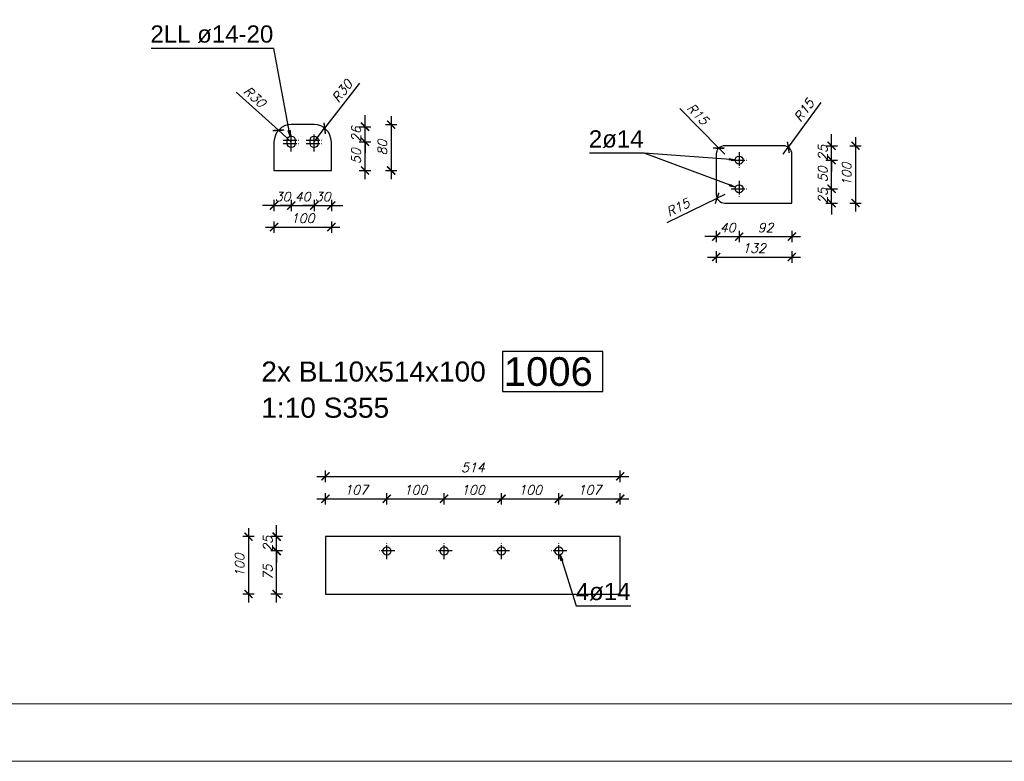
# Model space of a CAD drawing. Header units: millimetres. Extents: x 1814 to 94182, y 11562 to 49454.
# Tile 509 of 656: x 31401 to 31831, y 20272 to 20595. Entities that reach past the tile are written whole.
import ezdxf

# ---------------------------------------------------------------- set-up
doc = ezdxf.new("R2010")
doc.units = ezdxf.units.MM
doc.linetypes.add('ACAD_ISO04W100', pattern=[30, 24, -3, 0, -3])
doc.layers.add('pomoc', color=210, linetype='Continuous', lineweight=9, plot=False)
doc.layers.add('ramka', color=84, linetype='Continuous', lineweight=15)
doc.layers.add('wymiar', color=135, linetype='Continuous', lineweight=9)
doc.styles.add('ARIAL', font='arial.ttf')
doc.styles.add('WYMIARY', font='simplex.shx', dxfattribs={"oblique": 15})
doc.dimstyles.new('1--10', dxfattribs={"dimscale": 25, "dimtxt": 0.16, "dimasz": 0.2, "dimexe": 0.1, "dimexo": 0.1, "dimgap": 0.075, "dimtad": 1, "dimdec": 0, "dimlfac": 4, "dimrnd": 0.01, "dimzin": 9, "dimtxsty": 'WYMIARY', "dimblk": 'ARCHTICK', "dimcen": 0.2, "dimdle": 0.15, "dimadec": 1, "dimazin": 1, "dimtfac": 1, "dimtdec": 0, "dimtix": 1, "dimtmove": 2, "dimatfit": 3, "dimldrblk": 'ARCHTICK', "dimfxl": 0, "dimarcsym": 0})

# ---------------------------------------------------------------- blocks, each defined once
blk = doc.blocks.new('_ARCHTICK')
at = {"color": 0, "linetype": 'ByBlock', "lineweight": -2}
blk.add_solid([(0.398, 0.309), (0.309, 0.398), (-0.309, -0.398), (-0.398, -0.309)], dxfattribs=at)
blk = doc.blocks.new('*D3177')
at = {"layer": 'Defpoints', "color": 0}
for p in [(31561.43, 20386.49), (31534.68, 20369.99), (31561.43, 20367.24)]:
    blk.add_point(p, dxfattribs=at)
at = {"layer": 'wymiar', "color": 0, "lineweight": -2}
for p, q in [((31530.93, 20386.49), (31565.18, 20386.49)), ((31534.68, 20383.99), (31534.68, 20388.99)), ((31561.43, 20383.99), (31561.43, 20388.99))]:
    blk.add_line(p, q, dxfattribs=at)
at = {"layer": 'wymiar', "color": 0, "lineweight": -2, "xscale": 5, "yscale": 5, "zscale": 5, "rotation": 180}
blk.add_blockref('_ARCHTICK', (31534.68, 20386.49), dxfattribs=at)
at = {"layer": 'wymiar', "color": 0, "lineweight": -2, "xscale": 5, "yscale": 5, "zscale": 5}
blk.add_blockref('_ARCHTICK', (31561.43, 20386.49), dxfattribs=at)
at = {"layer": 'wymiar', "color": 0, "insert": (31548.05, 20390.37), "char_height": 4, "attachment_point": 5, "style": 'WYMIARY'}
blk.add_mtext('107', dxfattribs=at)
blk = doc.blocks.new('*D3178')
at = {"layer": 'Defpoints', "color": 0}
for p in [(31586.43, 20386.49), (31561.43, 20367.24), (31586.43, 20360.24)]:
    blk.add_point(p, dxfattribs=at)
at = {"layer": 'wymiar', "color": 0, "lineweight": -2}
for p, q in [((31557.68, 20386.49), (31590.18, 20386.49)), ((31561.43, 20383.99), (31561.43, 20388.99)), ((31586.43, 20383.99), (31586.43, 20388.99))]:
    blk.add_line(p, q, dxfattribs=at)
at = {"layer": 'wymiar', "color": 0, "lineweight": -2, "xscale": 5, "yscale": 5, "zscale": 5, "rotation": 180}
blk.add_blockref('_ARCHTICK', (31561.43, 20386.49), dxfattribs=at)
at = {"layer": 'wymiar', "color": 0, "lineweight": -2, "xscale": 5, "yscale": 5, "zscale": 5}
blk.add_blockref('_ARCHTICK', (31586.43, 20386.49), dxfattribs=at)
at = {"layer": 'wymiar', "color": 0, "insert": (31573.93, 20390.37), "char_height": 4, "attachment_point": 5, "style": 'WYMIARY'}
blk.add_mtext('100', dxfattribs=at)
blk = doc.blocks.new('*D3179')
at = {"layer": 'Defpoints', "color": 0}
for p in [(31611.43, 20386.49), (31611.43, 20363.74), (31586.43, 20360.24)]:
    blk.add_point(p, dxfattribs=at)
at = {"layer": 'wymiar', "color": 0, "lineweight": -2}
for p, q in [((31582.68, 20386.49), (31615.18, 20386.49)), ((31586.43, 20383.99), (31586.43, 20388.99)), ((31611.43, 20383.99), (31611.43, 20388.99))]:
    blk.add_line(p, q, dxfattribs=at)
at = {"layer": 'wymiar', "color": 0, "lineweight": -2, "xscale": 5, "yscale": 5, "zscale": 5, "rotation": 180}
blk.add_blockref('_ARCHTICK', (31586.43, 20386.49), dxfattribs=at)
at = {"layer": 'wymiar', "color": 0, "lineweight": -2, "xscale": 5, "yscale": 5, "zscale": 5}
blk.add_blockref('_ARCHTICK', (31611.43, 20386.49), dxfattribs=at)
at = {"layer": 'wymiar', "color": 0, "insert": (31598.93, 20390.37), "char_height": 4, "attachment_point": 5, "style": 'WYMIARY'}
blk.add_mtext('100', dxfattribs=at)
blk = doc.blocks.new('*D3180')
at = {"layer": 'Defpoints', "color": 0}
for p in [(31636.43, 20386.49), (31611.43, 20363.74), (31636.43, 20363.74)]:
    blk.add_point(p, dxfattribs=at)
at = {"layer": 'wymiar', "color": 0, "lineweight": -2}
for p, q in [((31607.68, 20386.49), (31640.18, 20386.49)), ((31611.43, 20383.99), (31611.43, 20388.99)), ((31636.43, 20383.99), (31636.43, 20388.99))]:
    blk.add_line(p, q, dxfattribs=at)
at = {"layer": 'wymiar', "color": 0, "lineweight": -2, "xscale": 5, "yscale": 5, "zscale": 5, "rotation": 180}
blk.add_blockref('_ARCHTICK', (31611.43, 20386.49), dxfattribs=at)
at = {"layer": 'wymiar', "color": 0, "lineweight": -2, "xscale": 5, "yscale": 5, "zscale": 5}
blk.add_blockref('_ARCHTICK', (31636.43, 20386.49), dxfattribs=at)
at = {"layer": 'wymiar', "color": 0, "insert": (31623.93, 20390.37), "char_height": 4, "attachment_point": 5, "style": 'WYMIARY'}
blk.add_mtext('100', dxfattribs=at)
blk = doc.blocks.new('*D3181')
at = {"layer": 'Defpoints', "color": 0}
for p in [(31663.18, 20386.49), (31663.18, 20369.99), (31636.43, 20363.74)]:
    blk.add_point(p, dxfattribs=at)
at = {"layer": 'wymiar', "color": 0, "lineweight": -2}
for p, q in [((31632.68, 20386.49), (31666.93, 20386.49)), ((31636.43, 20383.99), (31636.43, 20388.99)), ((31663.18, 20383.99), (31663.18, 20388.99))]:
    blk.add_line(p, q, dxfattribs=at)
at = {"layer": 'wymiar', "color": 0, "lineweight": -2, "xscale": 5, "yscale": 5, "zscale": 5, "rotation": 180}
blk.add_blockref('_ARCHTICK', (31636.43, 20386.49), dxfattribs=at)
at = {"layer": 'wymiar', "color": 0, "lineweight": -2, "xscale": 5, "yscale": 5, "zscale": 5}
blk.add_blockref('_ARCHTICK', (31663.18, 20386.49), dxfattribs=at)
at = {"layer": 'wymiar', "color": 0, "insert": (31649.8, 20390.37), "char_height": 4, "attachment_point": 5, "style": 'WYMIARY'}
blk.add_mtext('107', dxfattribs=at)
blk = doc.blocks.new('*D3182')
at = {"layer": 'Defpoints', "color": 0}
for p in [(31663.18, 20396.27), (31534.68, 20369.99), (31663.18, 20369.99)]:
    blk.add_point(p, dxfattribs=at)
at = {"layer": 'wymiar', "color": 0, "lineweight": -2}
for p, q in [((31530.93, 20396.27), (31666.93, 20396.27)), ((31534.68, 20393.77), (31534.68, 20398.77)), ((31663.18, 20393.77), (31663.18, 20398.77))]:
    blk.add_line(p, q, dxfattribs=at)
at = {"layer": 'wymiar', "color": 0, "lineweight": -2, "xscale": 5, "yscale": 5, "zscale": 5, "rotation": 180}
blk.add_blockref('_ARCHTICK', (31534.68, 20396.27), dxfattribs=at)
at = {"layer": 'wymiar', "color": 0, "lineweight": -2, "xscale": 5, "yscale": 5, "zscale": 5}
blk.add_blockref('_ARCHTICK', (31663.18, 20396.27), dxfattribs=at)
at = {"layer": 'wymiar', "color": 0, "insert": (31598.93, 20400.14), "char_height": 4, "attachment_point": 5, "style": 'WYMIARY'}
blk.add_mtext('514', dxfattribs=at)
blk = doc.blocks.new('*D3183')
at = {"layer": 'Defpoints', "color": 0}
for p in [(31513.39, 20363.74), (31557.93, 20363.74), (31534.68, 20344.99)]:
    blk.add_point(p, dxfattribs=at)
at = {"layer": 'wymiar', "color": 0, "lineweight": -2}
for p, q in [((31513.39, 20341.24), (31513.39, 20367.49)), ((31515.89, 20363.74), (31510.89, 20363.74)), ((31515.89, 20344.99), (31510.89, 20344.99))]:
    blk.add_line(p, q, dxfattribs=at)
at = {"layer": 'wymiar', "color": 0, "lineweight": -2, "xscale": 5, "yscale": 5, "zscale": 5}
for p, rotation in [((31513.39, 20363.74), 90), ((31513.39, 20344.99), 270)]:
    blk.add_blockref('_ARCHTICK', p, dxfattribs=dict(at, rotation=rotation))
at = {"layer": 'wymiar', "color": 0, "insert": (31509.51, 20354.36), "char_height": 4, "attachment_point": 5, "rotation": 90, "style": 'WYMIARY'}
blk.add_mtext('75', dxfattribs=at)
blk = doc.blocks.new('*D3184')
at = {"layer": 'Defpoints', "color": 0}
for p in [(31513.39, 20369.99), (31534.68, 20369.99), (31557.93, 20363.74)]:
    blk.add_point(p, dxfattribs=at)
at = {"layer": 'wymiar', "color": 0, "lineweight": -2}
for p, q in [((31513.39, 20369.99), (31513.39, 20374.99)), ((31515.89, 20369.99), (31510.89, 20369.99)), ((31513.39, 20363.74), (31513.39, 20369.99)), ((31515.89, 20363.74), (31510.89, 20363.74)), ((31513.39, 20363.74), (31513.39, 20358.74))]:
    blk.add_line(p, q, dxfattribs=at)
at = {"layer": 'wymiar', "color": 0, "lineweight": -2, "xscale": 5, "yscale": 5, "zscale": 5}
for p, rotation in [((31513.39, 20369.99), 270), ((31513.39, 20363.74), 90)]:
    blk.add_blockref('_ARCHTICK', p, dxfattribs=dict(at, rotation=rotation))
at = {"layer": 'wymiar', "color": 0, "insert": (31509.51, 20366.86), "char_height": 4, "attachment_point": 5, "rotation": 90, "style": 'WYMIARY'}
blk.add_mtext('25', dxfattribs=at)
blk = doc.blocks.new('*D3185')
at = {"layer": 'Defpoints', "color": 0}
for p in [(31534.68, 20369.99), (31501.12, 20344.99), (31534.68, 20344.99)]:
    blk.add_point(p, dxfattribs=at)
at = {"layer": 'wymiar', "color": 0, "lineweight": -2}
for p, q in [((31501.12, 20373.74), (31501.12, 20341.24)), ((31503.62, 20369.99), (31498.62, 20369.99)), ((31503.62, 20344.99), (31498.62, 20344.99))]:
    blk.add_line(p, q, dxfattribs=at)
at = {"layer": 'wymiar', "color": 0, "lineweight": -2, "xscale": 5, "yscale": 5, "zscale": 5}
for p, rotation in [((31501.12, 20369.99), 90), ((31501.12, 20344.99), 270)]:
    blk.add_blockref('_ARCHTICK', p, dxfattribs=dict(at, rotation=rotation))
at = {"layer": 'wymiar', "color": 0, "insert": (31497.24, 20357.49), "char_height": 4, "attachment_point": 5, "rotation": 90, "style": 'WYMIARY'}
blk.add_mtext('100', dxfattribs=at)
blk = doc.blocks.new('*D3187')
at = {"layer": 'Defpoints', "color": 0}
for p in [(31519.73, 20537.8), (31512.23, 20529.55), (31519.73, 20514.28)]:
    blk.add_point(p, dxfattribs=at)
at = {"layer": 'wymiar', "color": 0, "lineweight": -2}
for p, q in [((31512.23, 20516.78), (31512.23, 20511.78)), ((31519.73, 20516.78), (31519.73, 20511.78)), ((31512.23, 20514.28), (31507.23, 20514.28)), ((31512.23, 20514.28), (31519.73, 20514.28)), ((31519.73, 20514.28), (31524.73, 20514.28))]:
    blk.add_line(p, q, dxfattribs=at)
at = {"layer": 'wymiar', "color": 0, "lineweight": -2, "xscale": 5, "yscale": 5, "zscale": 5}
blk.add_blockref('_ARCHTICK', (31512.23, 20514.28), dxfattribs=at)
at = {"layer": 'wymiar', "color": 0, "lineweight": -2, "xscale": 5, "yscale": 5, "zscale": 5, "rotation": 180}
blk.add_blockref('_ARCHTICK', (31519.73, 20514.28), dxfattribs=at)
at = {"layer": 'wymiar', "color": 0, "insert": (31515.98, 20518.16), "char_height": 4, "attachment_point": 5, "style": 'WYMIARY'}
blk.add_mtext('30', dxfattribs=at)
blk = doc.blocks.new('*D3188')
at = {"layer": 'Defpoints', "color": 0}
for p in [(31519.73, 20537.8), (31529.73, 20537.8), (31529.73, 20514.28)]:
    blk.add_point(p, dxfattribs=at)
at = {"layer": 'wymiar', "color": 0, "lineweight": -2}
for p, q in [((31519.73, 20516.78), (31519.73, 20511.78)), ((31529.73, 20516.78), (31529.73, 20511.78)), ((31519.73, 20514.28), (31514.73, 20514.28)), ((31519.73, 20514.28), (31529.73, 20514.28)), ((31529.73, 20514.28), (31534.73, 20514.28))]:
    blk.add_line(p, q, dxfattribs=at)
at = {"layer": 'wymiar', "color": 0, "lineweight": -2, "xscale": 5, "yscale": 5, "zscale": 5}
blk.add_blockref('_ARCHTICK', (31519.73, 20514.28), dxfattribs=at)
at = {"layer": 'wymiar', "color": 0, "lineweight": -2, "xscale": 5, "yscale": 5, "zscale": 5, "rotation": 180}
blk.add_blockref('_ARCHTICK', (31529.73, 20514.28), dxfattribs=at)
at = {"layer": 'wymiar', "color": 0, "insert": (31524.73, 20518.16), "char_height": 4, "attachment_point": 5, "style": 'WYMIARY'}
blk.add_mtext('40', dxfattribs=at)
blk = doc.blocks.new('*D3189')
at = {"layer": 'Defpoints', "color": 0}
for p in [(31529.73, 20537.8), (31537.23, 20529.55), (31537.23, 20514.28)]:
    blk.add_point(p, dxfattribs=at)
at = {"layer": 'wymiar', "color": 0, "lineweight": -2}
for p, q in [((31529.73, 20516.78), (31529.73, 20511.78)), ((31537.23, 20516.78), (31537.23, 20511.78)), ((31529.73, 20514.28), (31524.73, 20514.28)), ((31529.73, 20514.28), (31537.23, 20514.28)), ((31537.23, 20514.28), (31542.23, 20514.28))]:
    blk.add_line(p, q, dxfattribs=at)
at = {"layer": 'wymiar', "color": 0, "lineweight": -2, "xscale": 5, "yscale": 5, "zscale": 5}
blk.add_blockref('_ARCHTICK', (31529.73, 20514.28), dxfattribs=at)
at = {"layer": 'wymiar', "color": 0, "lineweight": -2, "xscale": 5, "yscale": 5, "zscale": 5, "rotation": 180}
blk.add_blockref('_ARCHTICK', (31537.23, 20514.28), dxfattribs=at)
at = {"layer": 'wymiar', "color": 0, "insert": (31533.48, 20518.16), "char_height": 4, "attachment_point": 5, "style": 'WYMIARY'}
blk.add_mtext('30', dxfattribs=at)
blk = doc.blocks.new('*D3169')
at = {"layer": 'Defpoints', "color": 0}
for p in [(31512.23, 20529.55), (31537.23, 20529.55), (31537.23, 20504.9)]:
    blk.add_point(p, dxfattribs=at)
at = {"layer": 'wymiar', "color": 0, "lineweight": -2}
for p, q in [((31512.23, 20507.4), (31512.23, 20502.4)), ((31537.23, 20507.4), (31537.23, 20502.4)), ((31508.48, 20504.9), (31540.98, 20504.9))]:
    blk.add_line(p, q, dxfattribs=at)
at = {"layer": 'wymiar', "color": 0, "lineweight": -2, "xscale": 5, "yscale": 5, "zscale": 5, "rotation": 180}
blk.add_blockref('_ARCHTICK', (31512.23, 20504.9), dxfattribs=at)
at = {"layer": 'wymiar', "color": 0, "lineweight": -2, "xscale": 5, "yscale": 5, "zscale": 5}
blk.add_blockref('_ARCHTICK', (31537.23, 20504.9), dxfattribs=at)
at = {"layer": 'wymiar', "color": 0, "insert": (31524.73, 20508.77), "char_height": 4, "attachment_point": 5, "style": 'WYMIARY'}
blk.add_mtext('100', dxfattribs=at)
blk = doc.blocks.new('*D3170')
at = {"layer": 'Defpoints', "color": 0}
for p in [(31531.48, 20542.05), (31551.91, 20542.05), (31532.16, 20529.55)]:
    blk.add_point(p, dxfattribs=at)
at = {"layer": 'wymiar', "color": 0, "lineweight": -2}
for p, q in [((31551.91, 20525.8), (31551.91, 20545.8)), ((31549.41, 20542.05), (31554.41, 20542.05)), ((31549.41, 20529.55), (31554.41, 20529.55))]:
    blk.add_line(p, q, dxfattribs=at)
at = {"layer": 'wymiar', "color": 0, "lineweight": -2, "xscale": 5, "yscale": 5, "zscale": 5}
for p, rotation in [((31551.91, 20542.05), 90), ((31551.91, 20529.55), 270)]:
    blk.add_blockref('_ARCHTICK', p, dxfattribs=dict(at, rotation=rotation))
at = {"layer": 'wymiar', "color": 0, "insert": (31548.03, 20535.8), "char_height": 4, "attachment_point": 5, "rotation": 90, "style": 'WYMIARY'}
blk.add_mtext('50', dxfattribs=at)
blk = doc.blocks.new('*D3171')
at = {"layer": 'Defpoints', "color": 0}
for p in [(31524.73, 20548.65), (31551.91, 20548.65), (31531.48, 20542.05)]:
    blk.add_point(p, dxfattribs=at)
at = {"layer": 'wymiar', "color": 0, "lineweight": -2}
for p, q in [((31551.91, 20548.65), (31551.91, 20553.65)), ((31549.41, 20548.65), (31554.41, 20548.65)), ((31551.91, 20542.05), (31551.91, 20548.65)), ((31549.41, 20542.05), (31554.41, 20542.05)), ((31551.91, 20542.05), (31551.91, 20537.05))]:
    blk.add_line(p, q, dxfattribs=at)
at = {"layer": 'wymiar', "color": 0, "lineweight": -2, "xscale": 5, "yscale": 5, "zscale": 5}
for p, rotation in [((31551.91, 20548.65), 270), ((31551.91, 20542.05), 90)]:
    blk.add_blockref('_ARCHTICK', p, dxfattribs=dict(at, rotation=rotation))
at = {"layer": 'wymiar', "color": 0, "insert": (31548.03, 20545.35), "char_height": 4, "attachment_point": 5, "rotation": 90, "style": 'WYMIARY'}
blk.add_mtext('26', dxfattribs=at)
blk = doc.blocks.new('*D3172')
at = {"layer": 'Defpoints', "color": 0}
for p in [(31524.73, 20549.55), (31524.73, 20529.55), (31563.32, 20529.55)]:
    blk.add_point(p, dxfattribs=at)
at = {"layer": 'wymiar', "color": 0, "lineweight": -2}
for p, q in [((31560.82, 20549.55), (31565.82, 20549.55)), ((31563.32, 20553.3), (31563.32, 20525.8)), ((31560.82, 20529.55), (31565.82, 20529.55))]:
    blk.add_line(p, q, dxfattribs=at)
at = {"layer": 'wymiar', "color": 0, "lineweight": -2, "xscale": 5, "yscale": 5, "zscale": 5}
for p, rotation in [((31563.32, 20549.55), 90), ((31563.32, 20529.55), 270)]:
    blk.add_blockref('_ARCHTICK', p, dxfattribs=dict(at, rotation=rotation))
at = {"layer": 'wymiar', "color": 0, "insert": (31559.44, 20539.55), "char_height": 4, "attachment_point": 5, "rotation": 90, "style": 'WYMIARY'}
blk.add_mtext('80', dxfattribs=at)
blk = doc.blocks.new('*D3168')
at = {"layer": 'Defpoints', "color": 0}
for p in [(31705.02, 20527.87), (31715.02, 20518.12), (31715.02, 20500.76)]:
    blk.add_point(p, dxfattribs=at)
at = {"layer": 'wymiar', "color": 0, "lineweight": -2}
for p, q in [((31705.02, 20503.26), (31705.02, 20498.26)), ((31715.02, 20503.26), (31715.02, 20498.26)), ((31705.02, 20500.76), (31700.02, 20500.76)), ((31705.02, 20500.76), (31715.02, 20500.76)), ((31715.02, 20500.76), (31720.02, 20500.76))]:
    blk.add_line(p, q, dxfattribs=at)
at = {"layer": 'wymiar', "color": 0, "lineweight": -2, "xscale": 5, "yscale": 5, "zscale": 5}
blk.add_blockref('_ARCHTICK', (31705.02, 20500.76), dxfattribs=at)
at = {"layer": 'wymiar', "color": 0, "lineweight": -2, "xscale": 5, "yscale": 5, "zscale": 5, "rotation": 180}
blk.add_blockref('_ARCHTICK', (31715.02, 20500.76), dxfattribs=at)
at = {"layer": 'wymiar', "color": 0, "insert": (31710.02, 20504.64), "char_height": 4, "attachment_point": 5, "style": 'WYMIARY'}
blk.add_mtext('40', dxfattribs=at)
blk = doc.blocks.new('*D3173')
at = {"layer": 'Defpoints', "color": 0}
for p in [(31738.02, 20525.99), (31715.02, 20518.12), (31738.02, 20500.76)]:
    blk.add_point(p, dxfattribs=at)
at = {"layer": 'wymiar', "color": 0, "lineweight": -2}
for p, q in [((31715.02, 20503.26), (31715.02, 20498.26)), ((31738.02, 20503.26), (31738.02, 20498.26)), ((31711.27, 20500.76), (31741.77, 20500.76))]:
    blk.add_line(p, q, dxfattribs=at)
at = {"layer": 'wymiar', "color": 0, "lineweight": -2, "xscale": 5, "yscale": 5, "zscale": 5, "rotation": 180}
blk.add_blockref('_ARCHTICK', (31715.02, 20500.76), dxfattribs=at)
at = {"layer": 'wymiar', "color": 0, "lineweight": -2, "xscale": 5, "yscale": 5, "zscale": 5}
blk.add_blockref('_ARCHTICK', (31738.02, 20500.76), dxfattribs=at)
at = {"layer": 'wymiar', "color": 0, "insert": (31726.52, 20504.64), "char_height": 4, "attachment_point": 5, "style": 'WYMIARY'}
blk.add_mtext('92', dxfattribs=at)
blk = doc.blocks.new('*D3174')
at = {"layer": 'Defpoints', "color": 0}
for p in [(31718.52, 20521.62), (31755.35, 20521.62), (31723.39, 20515.37)]:
    blk.add_point(p, dxfattribs=at)
at = {"layer": 'wymiar', "color": 0, "lineweight": -2}
for p, q in [((31755.35, 20521.62), (31755.35, 20526.62)), ((31752.85, 20521.62), (31757.85, 20521.62)), ((31755.35, 20515.37), (31755.35, 20521.62)), ((31752.85, 20515.37), (31757.85, 20515.37)), ((31755.35, 20515.37), (31755.35, 20510.37))]:
    blk.add_line(p, q, dxfattribs=at)
at = {"layer": 'wymiar', "color": 0, "lineweight": -2, "xscale": 5, "yscale": 5, "zscale": 5}
for p, rotation in [((31755.35, 20521.62), 270), ((31755.35, 20515.37), 90)]:
    blk.add_blockref('_ARCHTICK', p, dxfattribs=dict(at, rotation=rotation))
at = {"layer": 'wymiar', "color": 0, "insert": (31751.48, 20518.49), "char_height": 4, "attachment_point": 5, "rotation": 90, "style": 'WYMIARY'}
blk.add_mtext('25', dxfattribs=at)
blk = doc.blocks.new('*D3175')
at = {"layer": 'Defpoints', "color": 0}
for p in [(31718.52, 20534.12), (31755.35, 20534.12), (31718.52, 20521.62)]:
    blk.add_point(p, dxfattribs=at)
at = {"layer": 'wymiar', "color": 0, "lineweight": -2}
for p, q in [((31755.35, 20517.87), (31755.35, 20537.87)), ((31752.85, 20534.12), (31757.85, 20534.12)), ((31752.85, 20521.62), (31757.85, 20521.62))]:
    blk.add_line(p, q, dxfattribs=at)
at = {"layer": 'wymiar', "color": 0, "lineweight": -2, "xscale": 5, "yscale": 5, "zscale": 5}
for p, rotation in [((31755.35, 20534.12), 90), ((31755.35, 20521.62), 270)]:
    blk.add_blockref('_ARCHTICK', p, dxfattribs=dict(at, rotation=rotation))
at = {"layer": 'wymiar', "color": 0, "insert": (31751.48, 20527.87), "char_height": 4, "attachment_point": 5, "rotation": 90, "style": 'WYMIARY'}
blk.add_mtext('50', dxfattribs=at)
blk = doc.blocks.new('*D3176')
at = {"layer": 'Defpoints', "color": 0}
for p in [(31721.52, 20540.37), (31755.35, 20540.37), (31718.52, 20534.12)]:
    blk.add_point(p, dxfattribs=at)
at = {"layer": 'wymiar', "color": 0, "lineweight": -2}
for p, q in [((31755.35, 20540.37), (31755.35, 20545.37)), ((31752.85, 20540.37), (31757.85, 20540.37)), ((31755.35, 20534.12), (31755.35, 20540.37)), ((31752.85, 20534.12), (31757.85, 20534.12)), ((31755.35, 20534.12), (31755.35, 20529.12))]:
    blk.add_line(p, q, dxfattribs=at)
at = {"layer": 'wymiar', "color": 0, "lineweight": -2, "xscale": 5, "yscale": 5, "zscale": 5}
for p, rotation in [((31755.35, 20540.37), 270), ((31755.35, 20534.12), 90)]:
    blk.add_blockref('_ARCHTICK', p, dxfattribs=dict(at, rotation=rotation))
at = {"layer": 'wymiar', "color": 0, "insert": (31751.48, 20537.24), "char_height": 4, "attachment_point": 5, "rotation": 90, "style": 'WYMIARY'}
blk.add_mtext('25', dxfattribs=at)
blk = doc.blocks.new('*D3162')
at = {"layer": 'Defpoints', "color": 0}
for p in [(31721.52, 20540.37), (31723.39, 20515.37), (31765.75, 20515.37)]:
    blk.add_point(p, dxfattribs=at)
at = {"layer": 'wymiar', "color": 0, "lineweight": -2}
for p, q in [((31765.75, 20544.12), (31765.75, 20511.62)), ((31763.25, 20540.37), (31768.25, 20540.37)), ((31763.25, 20515.37), (31768.25, 20515.37))]:
    blk.add_line(p, q, dxfattribs=at)
at = {"layer": 'wymiar', "color": 0, "lineweight": -2, "xscale": 5, "yscale": 5, "zscale": 5}
for p, rotation in [((31765.75, 20540.37), 90), ((31765.75, 20515.37), 270)]:
    blk.add_blockref('_ARCHTICK', p, dxfattribs=dict(at, rotation=rotation))
at = {"layer": 'wymiar', "color": 0, "insert": (31761.88, 20527.87), "char_height": 4, "attachment_point": 5, "rotation": 90, "style": 'WYMIARY'}
blk.add_mtext('100', dxfattribs=at)
blk = doc.blocks.new('*D3163')
at = {"layer": 'Defpoints', "color": 0}
for p in [(31705.02, 20527.87), (31738.02, 20525.99), (31738.02, 20491.85)]:
    blk.add_point(p, dxfattribs=at)
at = {"layer": 'wymiar', "color": 0, "lineweight": -2}
for p, q in [((31705.02, 20494.35), (31705.02, 20489.35)), ((31738.02, 20494.35), (31738.02, 20489.35)), ((31701.27, 20491.85), (31741.77, 20491.85))]:
    blk.add_line(p, q, dxfattribs=at)
at = {"layer": 'wymiar', "color": 0, "lineweight": -2, "xscale": 5, "yscale": 5, "zscale": 5, "rotation": 180}
blk.add_blockref('_ARCHTICK', (31705.02, 20491.85), dxfattribs=at)
at = {"layer": 'wymiar', "color": 0, "lineweight": -2, "xscale": 5, "yscale": 5, "zscale": 5}
blk.add_blockref('_ARCHTICK', (31738.02, 20491.85), dxfattribs=at)
at = {"layer": 'wymiar', "color": 0, "insert": (31721.52, 20495.73), "char_height": 4, "attachment_point": 5, "style": 'WYMIARY'}
blk.add_mtext('132', dxfattribs=at)
blk = doc.blocks.new('*D3164')
at = {"layer": 'Defpoints', "color": 0}
for p in [(31705.4, 20517.47), (31708.77, 20519.12)]:
    blk.add_point(p, dxfattribs=at)
at = {"layer": 'wymiar', "color": 0, "lineweight": -2}
for p in [(31683.69, 20506.87), (31708.77, 20519.12)]:
    blk.add_line(p, (31705.4, 20517.47), dxfattribs=at)
at = {"layer": 'wymiar', "color": 0, "lineweight": -2, "xscale": 5, "yscale": 5, "zscale": 5, "rotation": 26.03996931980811}
blk.add_blockref('_ARCHTICK', (31705.4, 20517.47), dxfattribs=at)
at = {"layer": 'wymiar', "color": 0, "insert": (31688.35, 20513.46), "char_height": 4, "attachment_point": 5, "rotation": 26.04, "style": 'WYMIARY'}
blk.add_mtext('R15', dxfattribs=at)
blk = doc.blocks.new('*D3165')
at = {"layer": 'Defpoints', "color": 0}
for p in [(31706.14, 20539.3), (31708.77, 20536.62)]:
    blk.add_point(p, dxfattribs=at)
at = {"layer": 'wymiar', "color": 0, "lineweight": -2}
for p in [(31689.23, 20556.54), (31708.77, 20536.62)]:
    blk.add_line(p, (31706.14, 20539.3), dxfattribs=at)
at = {"layer": 'wymiar', "color": 0, "lineweight": -2, "xscale": 5, "yscale": 5, "zscale": 5, "rotation": 314.434941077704}
blk.add_blockref('_ARCHTICK', (31706.14, 20539.3), dxfattribs=at)
at = {"layer": 'wymiar', "color": 0, "insert": (31696.95, 20554.2), "char_height": 4, "attachment_point": 5, "rotation": 314.4349, "style": 'WYMIARY'}
blk.add_mtext('R15', dxfattribs=at)
blk = doc.blocks.new('*D3166')
at = {"layer": 'Defpoints', "color": 0}
for p in [(31734.27, 20536.62), (31736.46, 20539.66)]:
    blk.add_point(p, dxfattribs=at)
at = {"layer": 'wymiar', "color": 0, "lineweight": -2}
for p in [(31750.59, 20559.25), (31734.27, 20536.62)]:
    blk.add_line(p, (31736.46, 20539.66), dxfattribs=at)
at = {"layer": 'wymiar', "color": 0, "lineweight": -2, "xscale": 5, "yscale": 5, "zscale": 5, "rotation": 234.1992029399}
blk.add_blockref('_ARCHTICK', (31736.46, 20539.66), dxfattribs=at)
at = {"layer": 'wymiar', "color": 0, "insert": (31743.31, 20555.78), "char_height": 4, "attachment_point": 5, "rotation": 54.1992, "style": 'WYMIARY'}
blk.add_mtext('R15', dxfattribs=at)
blk = doc.blocks.new('*D3167')
at = {"layer": 'Defpoints', "color": 0}
for p in [(31514.16, 20547.07), (31519.73, 20542.05)]:
    blk.add_point(p, dxfattribs=at)
at = {"layer": 'wymiar', "color": 0, "lineweight": -2}
for p in [(31495.68, 20563.76), (31519.73, 20542.05)]:
    blk.add_line(p, (31514.16, 20547.07), dxfattribs=at)
at = {"layer": 'wymiar', "color": 0, "lineweight": -2, "xscale": 5, "yscale": 5, "zscale": 5, "rotation": 317.9216243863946}
blk.add_blockref('_ARCHTICK', (31514.16, 20547.07), dxfattribs=at)
at = {"layer": 'wymiar', "color": 0, "insert": (31503.81, 20561.64), "char_height": 4, "attachment_point": 5, "rotation": 317.9216, "style": 'WYMIARY'}
blk.add_mtext('R30', dxfattribs=at)
blk = doc.blocks.new('*D3186')
at = {"layer": 'Defpoints', "color": 0}
for p in [(31534.32, 20547.98), (31529.73, 20542.05)]:
    blk.add_point(p, dxfattribs=at)
at = {"layer": 'wymiar', "color": 0, "lineweight": -2}
for p in [(31549.56, 20567.68), (31529.73, 20542.05)]:
    blk.add_line(p, (31534.32, 20547.98), dxfattribs=at)
at = {"layer": 'wymiar', "color": 0, "lineweight": -2, "xscale": 5, "yscale": 5, "zscale": 5, "rotation": 232.2781938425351}
blk.add_blockref('_ARCHTICK', (31534.32, 20547.98), dxfattribs=at)
at = {"layer": 'wymiar', "color": 0, "insert": (31541.93, 20564.15), "char_height": 4, "attachment_point": 5, "rotation": 52.2782, "style": 'WYMIARY'}
blk.add_mtext('R30', dxfattribs=at)

msp = doc.modelspace()

# ---------------------------------------------------------------- linework, layer by layer
at = {"color": 145, "linetype": 'Continuous', "ltscale": 0.25}
for p, q in [((31529.731, 20549.547), (31519.731, 20549.547)), ((31512.231, 20542.047), (31512.231, 20529.547)), ((31517.98, 20541.297), (31517.98, 20542.797)), ((31521.481, 20542.797), (31521.481, 20541.297)), ((31527.98, 20541.297), (31527.98, 20542.797)), ((31531.481, 20542.797), (31531.481, 20541.297)), ((31537.231, 20529.547), (31537.231, 20542.047)), ((31705.016, 20536.617), (31705.016, 20519.117)), ((31734.266, 20540.367), (31708.766, 20540.367)), ((31738.016, 20515.367), (31738.016, 20536.617)), ((31512.231, 20529.547), (31537.231, 20529.547)), ((31708.766, 20515.367), (31738.016, 20515.367)), ((31663.177, 20369.987), (31534.68, 20369.987)), ((31534.68, 20369.987), (31534.68, 20344.987)), ((31663.177, 20344.987), (31663.177, 20369.987)), ((31534.68, 20344.987), (31663.177, 20344.987))]:
    msp.add_line(p, q, dxfattribs=at)
at = {"color": 0, "linetype": 'ByBlock', "lineweight": -2}
for p, q in [((31519.238, 20547.022, 2956.242), (31518.419, 20546.871, 2956.242)), ((31519.281, 20544.488, 2956.242), (31518.419, 20546.871, 2956.242)), ((31519.238, 20547.022, 2956.242), (31519.281, 20544.488, 2956.242)), ((31710.807, 20534.836, -5851.99), (31710.747, 20534.005, -5851.99)), ((31713.271, 20534.242, -5851.99), (31710.747, 20534.005, -5851.99)), ((31710.807, 20534.836, -5851.99), (31713.271, 20534.242, -5851.99)), ((31711.181, 20523.496, -5851.99), (31710.889, 20522.715, -5851.99)), ((31713.377, 20522.23, -5851.99), (31710.889, 20522.715, -5851.99)), ((31711.181, 20523.496, -5851.99), (31713.377, 20522.23, -5851.99)), ((31637.303, 20359.557, 40174.856), (31636.952, 20362.067, 40174.856)), ((31636.952, 20362.067, 40174.856), (31638.098, 20359.807, 40174.856)), ((31637.303, 20359.557, 40174.856), (31638.098, 20359.807, 40174.856))]:
    msp.add_line(p, q, dxfattribs=at)
at = {"color": 10, "linetype": 'ACAD_ISO04W100', "ltscale": 0.25}
for p, q in [((31519.731, 20539.297), (31519.731, 20546.297)), ((31519.731, 20539.297), (31519.731, 20546.297)), ((31529.731, 20539.297), (31529.731, 20546.297)), ((31529.731, 20539.297), (31529.731, 20546.297)), ((31516.231, 20542.797), (31523.231, 20542.797)), ((31516.231, 20542.797), (31523.231, 20542.797)), ((31516.231, 20541.297), (31523.231, 20541.297)), ((31516.231, 20541.297), (31523.231, 20541.297)), ((31519.731, 20537.797), (31519.731, 20544.797)), ((31519.731, 20537.797), (31519.731, 20544.797)), ((31519.731, 20542.797), (31519.731, 20542.797)), ((31519.731, 20541.297), (31519.731, 20541.297)), ((31526.231, 20542.797), (31533.231, 20542.797)), ((31526.231, 20542.797), (31533.231, 20542.797)), ((31526.231, 20541.297), (31533.231, 20541.297)), ((31526.231, 20541.297), (31533.231, 20541.297)), ((31529.731, 20537.797), (31529.731, 20544.797)), ((31529.731, 20537.797), (31529.731, 20544.797)), ((31529.731, 20542.797), (31529.731, 20542.797)), ((31529.731, 20541.297), (31529.731, 20541.297)), ((31715.016, 20537.617), (31715.016, 20530.617)), ((31715.016, 20537.617), (31715.016, 20530.617)), ((31711.516, 20534.117), (31718.516, 20534.117)), ((31711.516, 20534.117), (31718.516, 20534.117)), ((31715.016, 20534.117), (31715.016, 20534.117)), ((31715.016, 20525.117), (31715.016, 20518.117)), ((31715.016, 20525.117), (31715.016, 20518.117)), ((31711.516, 20521.617), (31718.516, 20521.617)), ((31711.516, 20521.617), (31718.516, 20521.617)), ((31715.016, 20521.617), (31715.016, 20521.617)), ((31561.429, 20360.237), (31561.429, 20367.237)), ((31561.429, 20360.237), (31561.429, 20367.237)), ((31586.429, 20360.237), (31586.429, 20367.237)), ((31586.429, 20360.237), (31586.429, 20367.237)), ((31611.428, 20360.237), (31611.428, 20367.237)), ((31611.428, 20360.237), (31611.428, 20367.237)), ((31636.428, 20360.237), (31636.428, 20367.237)), ((31636.428, 20360.237), (31636.428, 20367.237)), ((31564.929, 20363.737), (31557.929, 20363.737)), ((31564.929, 20363.737), (31557.929, 20363.737)), ((31561.429, 20363.737), (31561.429, 20363.737)), ((31589.928, 20363.737), (31582.929, 20363.737)), ((31589.928, 20363.737), (31582.929, 20363.737)), ((31586.429, 20363.737), (31586.429, 20363.737)), ((31614.928, 20363.737), (31607.928, 20363.737)), ((31614.928, 20363.737), (31607.928, 20363.737)), ((31611.428, 20363.737), (31611.428, 20363.737)), ((31639.927, 20363.737), (31632.928, 20363.737)), ((31639.927, 20363.737), (31632.928, 20363.737)), ((31636.428, 20363.737), (31636.428, 20363.737))]:
    msp.add_line(p, q, dxfattribs=at)
at = {"color": 7}
msp.add_line((31713.377, 20522.23), (31673.67, 20537.075), dxfattribs=at)
for points in [[(31519.281, 20544.488), (31512.231, 20582.788), (31458.641, 20582.788)], [(31713.271, 20534.242), (31673.67, 20537.075), (31649.789, 20537.075)], [(31636.952, 20362.067), (31643.927, 20339.837), (31667.808, 20339.837)]]:
    msp.add_lwpolyline(points, dxfattribs=at)
at = {"color": 4}
msp.add_lwpolyline([(31611.802, 20433.186), (31655.648, 20433.186), (31655.648, 20450.685), (31611.802, 20450.685), (31611.802, 20433.186)], dxfattribs=at)
at = {"color": 145, "linetype": 'Continuous', "ltscale": 0.25}
for centre in [(31715.016, 20534.117), (31715.016, 20521.617), (31561.429, 20363.737), (31586.429, 20363.737), (31611.428, 20363.737), (31636.428, 20363.737)]:
    msp.add_circle(centre, 1.75, dxfattribs=at)
for centre, radius, start, end in [((31519.731, 20542.047), 7.5, 90, 180), ((31529.731, 20542.047), 7.5, 0, 90), ((31708.766, 20536.617), 3.75, 90, 180), ((31734.266, 20536.617), 3.75, 0, 90), ((31708.766, 20519.117), 3.75, 180, 270)]:
    msp.add_arc(centre, radius, start, end, dxfattribs=at)
at = {"color": 145, "linetype": 'Continuous', "ltscale": 0.25, "extrusion": (-7.4038e-14, 3.78284e-14, -1)}
msp.add_arc((-31519.731, 20542.797, 0), 1.75, 0, 180, dxfattribs=at)
at = {"color": 145, "linetype": 'Continuous', "ltscale": 0.25, "extrusion": (-4.67647e-14, -6.5105e-14, -1)}
msp.add_arc((-31519.731, 20541.297, 0), 1.75, 180, 0, dxfattribs=at)
at = {"color": 145, "linetype": 'Continuous', "ltscale": 0.25, "extrusion": (-1.11702e-13, 1.63371e-16, -1)}
msp.add_arc((-31529.731, 20542.797, 0), 1.75, 0, 180, dxfattribs=at)
at = {"color": 145, "linetype": 'Continuous', "ltscale": 0.25, "extrusion": (-1.11702e-13, -4.60835e-14, -1)}
msp.add_arc((-31529.731, 20541.297, 0), 1.75, 180, 0, dxfattribs=at)
at = {"layer": 'pomoc'}
msp.add_lwpolyline([(30658.067, 21322.087), (32408.067, 21322.087), (32408.067, 20272.087), (30658.067, 20272.087)], close=True, dxfattribs=at)
at = {"layer": 'ramka', "linetype": 'Continuous'}
msp.add_line((32383.067, 20297.087), (30658.067, 20297.087), dxfattribs=at)

# ---------------------------------------------------------------- texts
at = {"color": 7, "style": 'ARIAL'}
for s, height, p in [('2LL ø14-20', 7.5, (31458.334, 20585.288)), ('2ø14', 7.5, (31649.482, 20539.575)), ('4ø14', 7.4998, (31643.794, 20342.337))]:
    msp.add_text(s, height=height, dxfattribs=at).set_placement(p)
at = {"color": 30, "style": 'ARIAL'}
for s, height, p in [('2x BL10x514x100 ', 8.74982, (31506.709, 20437.561)), ('1:10 S355', 8.7498, (31506.709, 20421.811))]:
    msp.add_text(s, height=height, dxfattribs=at).set_placement(p)
at = {"color": 4, "style": 'ARIAL'}
msp.add_text('1006', height=12.4997, dxfattribs=at).set_placement((31612.4, 20435.686))

# ---------------------------------------------------------------- dimensions: what is measured, and where the dimension line sits
at = {"layer": 'wymiar'}
for center, mpoint, picture, middle in [((31519.731, 20542.047), (31514.164, 20547.073), '*D3167', (31503.808, 20561.644)), ((31529.731, 20542.047), (31534.319, 20547.979), '*D3186', (31541.932, 20564.154)), ((31708.766, 20536.617), (31706.141, 20539.295), '*D3165', (31696.952, 20554.202)), ((31734.266, 20536.617), (31736.46, 20539.659), '*D3166', (31743.307, 20555.776)), ((31708.766, 20519.117), (31705.397, 20517.471), '*D3164', (31688.352, 20513.456))]:
    dim = msp.add_radius_dim(center=center, mpoint=mpoint, dimstyle='1--10', dxfattribs=at)
    dim.commit()
    dim.dimension.update_dxf_attribs({"geometry": picture, "text_midpoint": middle})
for base, p1, p2, picture, middle in [((31551.905, 20548.649), (31531.481, 20542.047), (31524.731, 20548.649), '*D3171', (31548.03, 20545.348)), ((31563.318, 20529.547), (31524.731, 20549.547), (31524.731, 20529.547), '*D3172', (31559.443, 20539.547)), ((31551.905, 20542.047), (31532.164, 20529.547), (31531.481, 20542.047), '*D3170', (31548.03, 20535.797)), ((31755.351, 20540.367), (31718.516, 20534.117), (31721.516, 20540.367), '*D3176', (31751.476, 20537.242)), ((31765.754, 20515.367), (31721.516, 20540.367), (31723.391, 20515.367), '*D3162', (31761.879, 20527.867)), ((31755.351, 20534.117), (31718.516, 20521.617), (31718.516, 20534.117), '*D3175', (31751.476, 20527.867)), ((31755.351, 20521.617), (31723.391, 20515.367), (31718.516, 20521.617), '*D3174', (31751.476, 20518.492)), ((31501.118, 20344.987), (31534.68, 20369.987), (31534.68, 20344.987), '*D3185', (31497.243, 20357.487)), ((31513.389, 20369.987), (31557.929, 20363.737), (31534.68, 20369.987), '*D3184', (31509.514, 20366.862)), ((31513.389, 20363.737), (31534.68, 20344.987), (31557.929, 20363.737), '*D3183', (31509.514, 20354.362))]:
    dim = msp.add_linear_dim(base=base, p1=p1, p2=p2, angle=90, dimstyle='1--10', dxfattribs=at)
    dim.commit()
    dim.dimension.update_dxf_attribs({"geometry": picture, "text_midpoint": middle})
for base, p1, p2, picture, middle in [((31519.731, 20514.283), (31512.231, 20529.547), (31519.731, 20537.797), '*D3187', (31515.981, 20518.158)), ((31529.731, 20514.283), (31519.731, 20537.797), (31529.731, 20537.797), '*D3188', (31524.731, 20518.158)), ((31537.231, 20514.283), (31529.731, 20537.797), (31537.231, 20529.547), '*D3189', (31533.481, 20518.158)), ((31537.231, 20504.897), (31512.231, 20529.547), (31537.231, 20529.547), '*D3169', (31524.731, 20508.772)), ((31715.016, 20500.764), (31705.016, 20527.867), (31715.016, 20518.117), '*D3168', (31710.016, 20504.639)), ((31738.016, 20491.855), (31705.016, 20527.867), (31738.016, 20525.992), '*D3163', (31721.516, 20495.73)), ((31738.016, 20500.764), (31715.016, 20518.117), (31738.016, 20525.992), '*D3173', (31726.516, 20504.639)), ((31663.177, 20396.265), (31534.68, 20369.987), (31663.177, 20369.987), '*D3182', (31598.928, 20400.14)), ((31561.429, 20386.492), (31534.68, 20369.987), (31561.429, 20367.237), '*D3177', (31548.054, 20390.367)), ((31586.429, 20386.492), (31561.429, 20367.237), (31586.429, 20360.237), '*D3178', (31573.929, 20390.367)), ((31611.428, 20386.492), (31586.429, 20360.237), (31611.428, 20363.737), '*D3179', (31598.928, 20390.367)), ((31636.428, 20386.492), (31611.428, 20363.737), (31636.428, 20363.737), '*D3180', (31623.928, 20390.367)), ((31663.177, 20386.492), (31636.428, 20363.737), (31663.177, 20369.987), '*D3181', (31649.802, 20390.367))]:
    dim = msp.add_linear_dim(base=base, p1=p1, p2=p2, dimstyle='1--10', dxfattribs=at)
    dim.commit()
    dim.dimension.update_dxf_attribs({"geometry": picture, "text_midpoint": middle})

doc.saveas('drawing.dxf')
